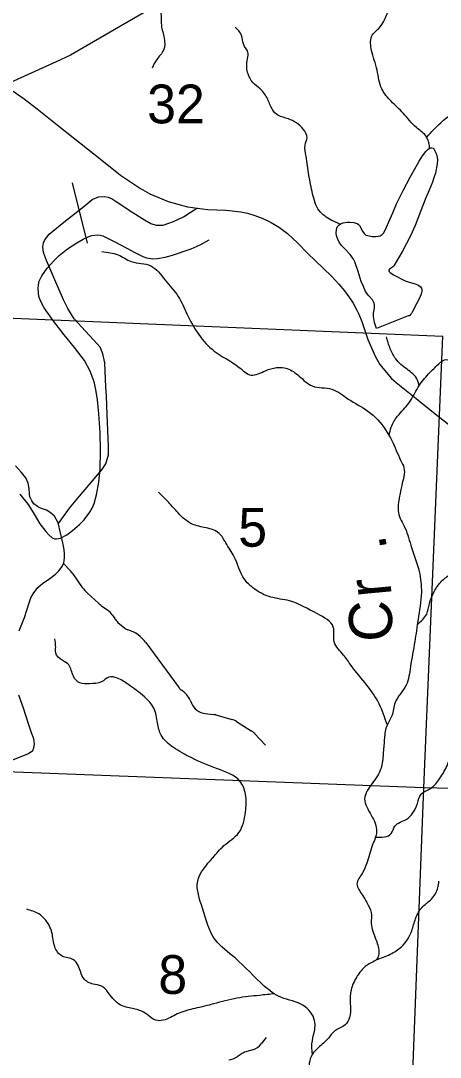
# Model space of a CAD drawing. Extents: x 1219626 to 1426462, y 456797 to 752399.
# Drawn here: x 1288065 to 1292936, y 714290 to 726315 of the extents above; entities that cross this region are included whole.
import ezdxf

# ---------------------------------------------------------------- set-up
doc = ezdxf.new("R2010")
doc.units = 0
for name, color, linetype in [('County Routes Highway Center Lines', 7, 'Continuous'), ('Lakes and Ponds', 7, 'Continuous'), ('Local Roads Improved', 7, 'Continuous'), ('Local Roads Paved', 7, 'Continuous'), ('Narrow River Creek and Branch and Slough', 7, 'Continuous'), ('Narrow River Creek and Branch and Slough Text', 7, 'Continuous'), ('Section Lines', 7, 'Continuous'), ('Section Numbers', 7, 'Continuous'), ('Uninventoried Roads and Features', 7, 'Continuous')]:
    doc.layers.add(name, color=color, linetype=linetype)

msp = doc.modelspace()

# ---------------------------------------------------------------- linework, layer by layer
at = {"layer": 'County Routes Highway Center Lines'}
msp.add_lwpolyline([(1287928, 725534), (1288107, 725410), (1288257, 725294), (1288508, 725093), (1289005, 724699), (1289225, 724524), (1289454, 724367), (1289566, 724306), (1289704, 724247), (1289778, 724218), (1290003, 724157), (1290117, 724139), (1290235, 724126), (1290451, 724116), (1290622, 724096), (1290696, 724084), (1290773, 724060), (1290869, 724024), (1290974, 723974), (1291070, 723915), (1291161, 723846), (1291225, 723789), (1291278, 723738), (1291399, 723614), (1291488, 723530), (1291672, 723351), (1291759, 723258), (1291824, 723182), (1291876, 723113), (1291924, 723037), (1291968, 722957), (1291990, 722912), (1292025, 722826), (1292093, 722617), (1292181, 722423), (1292235, 722327), (1292268, 722286), (1292371, 722164), (1292425, 722117), (1292676, 721916), (1292858, 721771), (1293238, 721472)], dxfattribs=at)
at = {"layer": 'Lakes and Ponds'}
msp.add_line((1292563, 722890), (1292194, 722746), dxfattribs=at)
msp.add_lwpolyline([(1292194, 722746), (1292174, 722814), (1292162, 722882), (1292162, 722921), (1292172, 722981), (1292173, 723010), (1292168, 723038), (1292148, 723075), (1292106, 723124), (1292086, 723148), (1292069, 723175), (1292043, 723233), (1292018, 723291), (1291981, 723404), (1291945, 723517), (1291929, 723549), (1291891, 723601), (1291823, 723672), (1291791, 723708), (1291763, 723746), (1291742, 723788), (1291732, 723823), (1291728, 723851), (1291730, 723891), (1291735, 723909), (1291743, 723926), (1291762, 723947), (1291785, 723961), (1291807, 723969), (1291852, 723977), (1291886, 723978), (1291934, 723973), (1291955, 723968), (1291972, 723962), (1291986, 723952), (1291997, 723938), (1292032, 723875), (1292051, 723846), (1292062, 723836), (1292073, 723829), (1292096, 723822), (1292146, 723813), (1292187, 723811), (1292216, 723814), (1292237, 723819), (1292263, 723833), (1292281, 723855), (1292311, 723919), (1292340, 723983), (1292384, 724087), (1292429, 724191), (1292467, 724269), (1292506, 724347), (1292586, 724500), (1292670, 724651), (1292689, 724684), (1292731, 724749), (1292767, 724796), (1292794, 724823), (1292814, 724836), (1292828, 724840), (1292838, 724841), (1292852, 724835), (1292864, 724821), (1292884, 724781), (1292895, 724750), (1292904, 724701), (1292901, 724653), (1292879, 724547), (1292863, 724494), (1292844, 724442), (1292805, 724351), (1292767, 724262), (1292707, 724101), (1292646, 723940), (1292592, 723818), (1292496, 723643), (1292397, 723471), (1292381, 723454), (1292348, 723431), (1292339, 723420), (1292338, 723415), (1292340, 723410), (1292356, 723394), (1292393, 723368), (1292530, 723299), (1292574, 723282), (1292643, 723263), (1292675, 723249), (1292704, 723230), (1292717, 723212), (1292723, 723193), (1292723, 723176), (1292715, 723142), (1292691, 723089), (1292662, 723038), (1292613, 722941), (1292600, 722919), (1292591, 722906), (1292577, 722893), (1292563, 722890)], dxfattribs=at)
at = {"layer": 'Local Roads Improved'}
msp.add_line((1288841, 723735), (1288668, 724434), dxfattribs=at)
for points in [[(1288502, 720484), (1288630, 720660), (1288747, 720798), (1289007, 721104), (1289053, 721173), (1289083, 721280), (1289085, 721381), (1289067, 721745), (1289063, 721960), (1289054, 722063), (1289040, 722345), (1289018, 722452), (1288986, 722528), (1288909, 722614), (1288819, 722714), (1288686, 722857), (1288613, 722976), (1288561, 723077), (1288450, 723337), (1288365, 723535), (1288328, 723626), (1288321, 723691), (1288330, 723737), (1288347, 723774), (1288397, 723840), (1288566, 723978), (1288796, 724159), (1288895, 724239), (1288969, 724272), (1289036, 724276), (1289080, 724269), (1289127, 724249), (1289163, 724225), (1289366, 724091), (1289502, 724004), (1289576, 723964), (1289636, 723945), (1289717, 723943), (1289775, 723961), (1289837, 723984), (1289954, 724039), (1290109, 724140)], [(1288055, 720823), (1288152, 720702), (1288221, 720590), (1288288, 720477), (1288355, 720389), (1288392, 720350), (1288431, 720317), (1288456, 720305), (1288481, 720303), (1288528, 720312), (1288601, 720351), (1288668, 720402), (1288747, 720472), (1288800, 720526), (1288868, 720613), (1288895, 720662), (1288917, 720714), (1288945, 720813), (1288973, 720963), (1288986, 721113), (1288992, 721326), (1288986, 721538), (1288973, 721754), (1288958, 721916), (1288938, 722036), (1288917, 722124), (1288871, 722251), (1288804, 722373), (1288688, 722525), (1288569, 722671), (1288451, 722827), (1288336, 722985), (1288297, 723056), (1288277, 723115), (1288266, 723206), (1288270, 723250), (1288280, 723292), (1288310, 723355), (1288372, 723445), (1288448, 723529), (1288511, 723590), (1288607, 723669), (1288715, 723740), (1288790, 723782), (1288848, 723809), (1288892, 723823), (1288956, 723831), (1288987, 723828), (1289018, 723818), (1289158, 723749), (1289298, 723677), (1289391, 723627), (1289484, 723578), (1289524, 723564), (1289598, 723554), (1289655, 723557), (1289742, 723573), (1289826, 723596), (1290044, 723669), (1290149, 723715), (1290251, 723772)], [(1288047, 719237), (1288108, 719391), (1288164, 719562), (1288181, 719621), (1288208, 719667), (1288264, 719740), (1288318, 719786), (1288402, 719844), (1288469, 719894), (1288511, 719937), (1288542, 719978), (1288566, 720024), (1288574, 720083), (1288572, 720141), (1288564, 720201), (1288555, 720258), (1288501, 720490), (1288456, 720567), (1288409, 720610), (1288365, 720635), (1288294, 720659), (1288261, 720678), (1288219, 720711), (1288195, 720747), (1288172, 720790), (1288168, 720825), (1288163, 720887), (1288150, 720949), (1288124, 721013), (1288075, 721075), (1288005, 721151)], [(1287877, 717702), (1288156, 717813), (1288205, 717848), (1288217, 717880), (1288224, 717924), (1288216, 717985), (1288192, 718054), (1288164, 718136), (1288098, 718341), (1288044, 718492)]]:
    msp.add_lwpolyline(points, dxfattribs=at)
at = {"layer": 'Local Roads Paved'}
msp.add_lwpolyline([(1290973, 727715), (1290797, 727548), (1290598, 727340), (1290278, 727024), (1290032, 726795), (1289868, 726653), (1289771, 726575), (1289600, 726469), (1289176, 726224), (1288984, 726112), (1288642, 725917), (1288475, 725837), (1287904, 725578), (1286792, 724956), (1286434, 724754), (1286272, 724657), (1286188, 724602), (1286129, 724561)], dxfattribs=at)
at = {"layer": 'Narrow River Creek and Branch and Slough'}
for points in [[(1292778, 724965), (1292941, 725131), (1293082, 725229), (1293255, 725283), (1293364, 725435), (1293505, 725565), (1293689, 725728), (1293820, 725934), (1293928, 726097), (1294069, 726282), (1294199, 726455), (1294330, 726607), (1294449, 726727), (1294612, 726868), (1294709, 726998), (1294742, 727107), (1294720, 727205), (1294785, 727302), (1294840, 727443), (1294915, 727628), (1294948, 727758), (1294981, 727878), (1295089, 727986), (1295241, 728084), (1295328, 728193), (1295360, 728301), (1295360, 728421), (1295458, 728627), (1295512, 728779), (1295534, 728974), (1295523, 729115), (1295436, 729257), (1295350, 729311), (1295067, 729441), (1294915, 729550), (1294720, 729723), (1294568, 729865), (1294449, 729984), (1294156, 730285), (1294080, 730415), (1294004, 730567), (1293961, 730697), (1293961, 730839), (1293906, 731001), (1293928, 731186), (1293961, 731316), (1294004, 731371), (1294091, 731327), (1294199, 731327), (1294286, 731381), (1294351, 731447), (1294405, 731501), (1294471, 731566), (1294471, 731631), (1294449, 731718), (1294449, 731794), (1294449, 731848)], [(1292809, 724827), (1292810, 724849), (1292767, 724980), (1292658, 725077), (1292507, 725240), (1292365, 725381), (1292257, 725523), (1292203, 725740), (1292170, 725859), (1292138, 725968), (1292127, 726055), (1292138, 726131), (1292235, 726239), (1292289, 726326), (1292344, 726467), (1292365, 726630), (1292355, 726771), (1292333, 726912), (1292246, 727043), (1292148, 727151), (1292094, 727205), (1292062, 727292), (1292018, 727412), (1292040, 727661), (1292040, 727857), (1292062, 727987), (1292062, 728117), (1292062, 728237), (1292051, 728335)], [(1287813, 728150), (1287902, 728187), (1288050, 728148), (1288229, 728093), (1288322, 728000), (1288431, 727906), (1288594, 727813), (1288742, 727704), (1288867, 727634), (1289038, 727525), (1289139, 727439), (1289201, 727330), (1289232, 727143), (1289279, 727011), (1289404, 726840), (1289513, 726699), (1289622, 726544), (1289692, 726404), (1289699, 726256), (1289731, 726115), (1289723, 725975), (1289645, 725866), (1289590, 725765)], [(1291771, 723954), (1291671, 724003), (1291530, 724112), (1291454, 724307), (1291411, 724525), (1291378, 724742), (1291367, 724872), (1291389, 724959), (1291345, 725057), (1291172, 725176), (1291052, 725219), (1290987, 725285), (1290933, 725404), (1290846, 725523), (1290759, 725599), (1290705, 725697), (1290694, 725849), (1290705, 725936), (1290651, 726045), (1290629, 726142), (1290597, 726197), (1290553, 726240)], [(1289007, 723636), (1289197, 723598), (1289349, 723522), (1289576, 723471), (1289741, 723306), (1289893, 723116), (1289994, 722914), (1290133, 722673), (1290311, 722483), (1290602, 722293), (1290741, 722204), (1290906, 722255), (1291159, 722280), (1291298, 722192), (1291450, 722078), (1291678, 722040), (1291868, 721926), (1292096, 721786), (1292210, 721685), (1292374, 721444), (1292476, 721216), (1292514, 721128), (1292488, 720925), (1292463, 720798), (1292450, 720608), (1292526, 720431), (1292602, 720203), (1292691, 719924), (1292716, 719683), (1292678, 719367), (1292640, 719113), (1292590, 718822), (1292539, 718607), (1292412, 718404), (1292374, 718252), (1292311, 718125), (1292286, 717973), (1292273, 717809), (1292248, 717644), (1292146, 717467), (1292058, 717289), (1292134, 717099), (1292197, 716909), (1292146, 716745), (1292083, 716542), (1292032, 716428), (1291969, 716299), (1292032, 716172), (1292083, 716084), (1292134, 715970), (1292134, 715843), (1292184, 715666), (1292222, 715514), (1292197, 715425), (1292134, 715387), (1292045, 715324), (1291944, 715184), (1291893, 715032), (1291893, 714880), (1291881, 714753), (1291830, 714665), (1291716, 714601), (1291627, 714500), (1291501, 714386), (1291437, 714297), (1291412, 714196), (1291412, 714120), (1291399, 713879), (1291374, 713651), (1291362, 713423), (1291349, 713132), (1291324, 712904), (1291362, 712448), (1291374, 712106), (1291374, 711903), (1291362, 711675), (1291437, 711435), (1291488, 711283), (1291691, 710991), (1291830, 710839), (1292045, 710599), (1292298, 710383), (1292349, 710353), (1292425, 710214), (1292425, 710074), (1292476, 709910), (1292488, 709821), (1292463, 709669), (1292450, 709580), (1292425, 709441), (1292362, 709327)], [(1292343, 721505), (1292365, 721598), (1292441, 721728), (1292572, 721880), (1292680, 722065), (1292800, 722217), (1292897, 722315), (1292984, 722380), (1293147, 722336), (1293429, 722282), (1293678, 722315), (1293820, 722347), (1293961, 722467), (1294069, 722608), (1294102, 722803), (1294210, 722933), (1294319, 723042), (1294416, 723107), (1294476, 723187)], [(1292689, 722077), (1292669, 722152), (1292550, 722271), (1292420, 722391), (1292355, 722510), (1292311, 722648)], [(1292319, 718149), (1292225, 718391), (1292084, 718608), (1291900, 718836), (1291813, 718956), (1291705, 719108), (1291694, 719281), (1291509, 719433), (1291184, 719585), (1290967, 719629), (1290761, 719737), (1290663, 719835), (1290544, 720096), (1290446, 720258), (1290370, 720367), (1290218, 720432), (1290055, 720476), (1289892, 720606), (1289784, 720725), (1289665, 720845)], [(1292670, 719314), (1292778, 719432), (1292810, 719551), (1292865, 719692), (1292951, 719812), (1293060, 719898), (1293190, 719985), (1293310, 720072), (1293451, 720137), (1293570, 720061), (1293700, 719985), (1293798, 719866)], [(1291454, 714329), (1291444, 714411), (1291466, 714552), (1291477, 714715), (1291347, 714889), (1291086, 714986), (1290891, 715117), (1290554, 715442), (1290327, 715649), (1290175, 716018), (1290120, 716333), (1290294, 716604), (1290424, 716745), (1290598, 716897), (1290674, 717136), (1290674, 717342), (1290609, 717494), (1290348, 717636), (1290044, 717766), (1289838, 717885), (1289697, 718026), (1289654, 718168), (1289610, 718341), (1289502, 718472), (1289317, 718613), (1289187, 718689), (1289089, 718700), (1289003, 718645), (1288862, 718624), (1288753, 718634), (1288677, 718710), (1288623, 718841), (1288547, 718895), (1288471, 718982), (1288471, 719047), (1288460, 719145)], [(1292178, 716844), (1292367, 716886), (1292410, 716973), (1292540, 717049), (1292616, 717125), (1292670, 717234), (1292714, 717342), (1292822, 717408), (1292931, 717527), (1293018, 717679), (1293072, 717798), (1293180, 717864), (1293289, 717929), (1293452, 717983), (1293582, 718070), (1293680, 718146), (1293821, 718211)], [(1292193, 715420), (1292356, 715486), (1292486, 715573), (1292605, 715757), (1292649, 715898), (1292735, 716040), (1292833, 716126), (1292909, 716257), (1292920, 716333)], [(1291015, 715028), (1290837, 715008), (1290576, 714976), (1290305, 714910), (1290088, 714856), (1289903, 714802), (1289741, 714726), (1289654, 714715), (1289491, 714813), (1289361, 714856), (1289220, 714900), (1289089, 715030), (1289003, 715117), (1288905, 715138), (1288797, 715204), (1288731, 715356), (1288677, 715421), (1288547, 715464), (1288460, 715573), (1288428, 715736), (1288341, 715898), (1288276, 715953), (1288135, 716007)]]:
    msp.add_spline(points, degree=3, dxfattribs=at)
at = {"layer": 'Section Lines'}
for p, q in [((1287757, 722873), (1292965, 722657)), ((1292744, 717416), (1292965, 722657)), ((1292744, 717416), (1287532, 717616)), ((1292542, 712185), (1292744, 717416)), ((1297970, 717268), (1292744, 717416))]:
    msp.add_line(p, q, dxfattribs=at)
at = {"layer": 'Uninventoried Roads and Features'}
for p, q in [((1288566, 720016), (1288637, 719939)), ((1288670, 719898), (1288780, 719740)), ((1288840, 719673), (1288968, 719557)), ((1289004, 719528), (1289075, 719478)), ((1289127, 719424), (1289156, 719379)), ((1289194, 719335), (1289274, 719268)), ((1289519, 719100), (1289903, 718574)), ((1290032, 718432), (1290047, 718397)), ((1290207, 718278), (1290300, 718267)), ((1290330, 718261), (1290517, 718209)), ((1290570, 718186), (1290740, 718079)), ((1290781, 718045), (1290906, 717909)), ((1290916, 714521), (1290856, 714445)), ((1290758, 714378), (1290679, 714353)), ((1290624, 714327), (1290579, 714296))]:
    msp.add_line(p, q, dxfattribs=at)
for centre, radius, start, end in [((1288342, 719669), 400, 34.9469, 42.4805), ((1289108, 719970), 400, 214.9469, 227.8884), ((1289236, 719854), 400, 227.8884, 234.6271), ((1288959, 719315), 200, 32.9733, 54.6271), ((1289323, 719488), 200, 212.9733, 229.7748), ((1289339, 719344), 100, 229.7748, 253.392), ((1289196, 718865), 400, 36.0555, 73.392), ((1289984, 718633), 100, 216.0555, 238.8254), ((1289802, 718333), 250, 23.272, 58.8254), ((1290231, 718476), 200, 203.272, 263.2515), ((1290277, 718068), 200, 74.5961, 83.2515), ((1290464, 718017), 200, 57.8499, 74.5961), ((1290634, 717909), 200, 42.5534, 57.8499), ((1290699, 714569), 200, 287.0685, 321.8546), ((1290466, 714461), 200, 274.0173, 304.3875), ((1290737, 714162), 200, 107.0685, 124.3875)]:
    msp.add_arc(centre, radius, start, end, dxfattribs=at)

# ---------------------------------------------------------------- texts
at = {"layer": 'Narrow River Creek and Branch and Slough Text'}
for s, rotation, p in [('.', 98.9665, (1292321, 720182)), ('r', 95.2738, (1292372, 719649)), ('C', 90.8031, (1292380, 719113))]:
    msp.add_text(s, height=500, rotation=rotation, dxfattribs=at).set_placement(p)
at = {"layer": 'Section Numbers'}
for s, p in [('32', (1289533, 725124)), ('5', (1290591, 720213)), ('8', (1289663, 715025))]:
    msp.add_text(s, height=450, rotation=359.9998, dxfattribs=at).set_placement(p)

doc.saveas('drawing.dxf')
